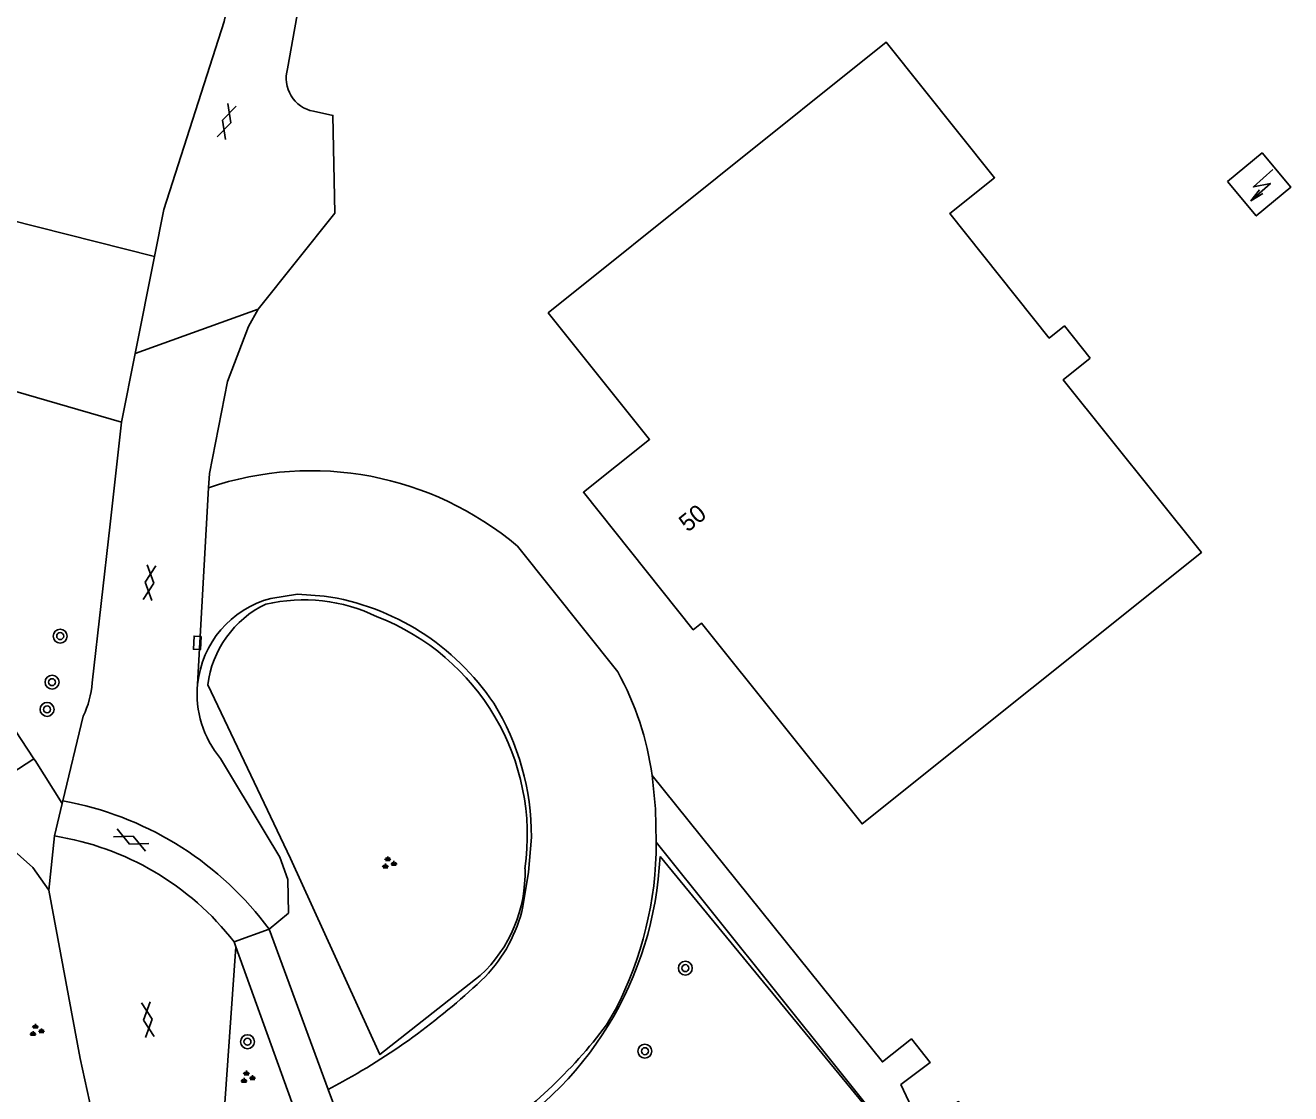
# Model space of a CAD drawing. Extents: x 134297 to 137000, y 403500 to 406000.
# Drawn here: x 135902.1 to 135974.7, y 405186.9 to 405248.2 of the extents above; entities that cross this region are included whole.
import ezdxf

# ---------------------------------------------------------------- set-up
doc = ezdxf.new("R2010")
doc.units = 0
for name, color, linetype in [('gg-afsc-haag', 7, 'Continuous'), ('gg-anno-huisnummerreeks BGT', 7, 'Continuous'), ('gg-bbg-bijgebouw', 7, 'Continuous'), ('gg-bbg-hoofdgebouw', 7, 'Continuous'), ('gg-knt-verharding', 7, 'Continuous'), ('gg-knt-verharding nz', 7, 'Continuous'), ('gt-grn-weggrens', 7, 'Continuous'), ('gt-symb-boom', 7, 'Continuous'), ('gt-symb-gesloten verharding', 7, 'Continuous'), ('gt-symb-groenvak', 7, 'Continuous'), ('gt-symb-kolk', 7, 'Continuous'), ('gt-symb-trafo symbool', 7, 'Continuous'), ('gx-grn-maaiveld', 7, 'Continuous')]:
    doc.layers.add(name, color=color, linetype=linetype)

# ---------------------------------------------------------------- blocks, each defined once
blk = doc.blocks.new('gt0-HSP')
at = {"layer": 'gt-symb-trafo symbool'}
for points in [[(0.771, 0.746), (-0.529, -0.004), (0.471, -0.004), (-0.829, -0.754)], [(-0.217, -0.24), (-0.829, -0.754), (-0.077, -0.48)]]:
    blk.add_lwpolyline(points, dxfattribs=at)
blk = doc.blocks.new('gt0-GESVH1')
at = {"layer": 'gt-symb-gesloten verharding'}
for p, q in [((-0.992, -0.261), (0.008, 0.239)), ((0.008, -0.261), (-0.992, 0.239)), ((0.008, 0.239), (1.008, -0.261)), ((1.008, 0.239), (0.008, -0.261))]:
    blk.add_line(p, q, dxfattribs=at)
blk = doc.blocks.new('gt0-KOLK')
at = {"layer": 'gt-symb-kolk'}
blk.add_lwpolyline([(0, 0), (0.375, 0), (0.375, 0.4), (-0.375, 0.4), (-0.375, 0), (0, 0)], dxfattribs=at)
blk = doc.blocks.new('gt0-BOOM')
at = {"layer": 'gt-symb-boom'}
for radius in [0.4, 0.2]:
    blk.add_circle((0, 0), radius, dxfattribs=at)
blk = doc.blocks.new('gt0-GRVAK')
at = {"layer": 'gt-symb-groenvak'}
for p, q in [((-0.11, 0.189), (-0.228, 0.24)), ((-0.182, 0.153), (0.088, 0.153)), ((-0.091, 0.211), (-0.156, 0.322)), ((-0.047, 0.214), (-0.047, 0.393)), ((-0.004, 0.211), (0.061, 0.322)), ((0.015, 0.189), (0.133, 0.24)), ((0.262, -0.052), (0.197, 0.059)), ((0.305, -0.049), (0.305, 0.13)), ((0.349, -0.052), (0.414, 0.059)), ((-0.245, -0.228), (-0.363, -0.177)), ((-0.318, -0.264), (-0.047, -0.264)), ((-0.226, -0.206), (-0.291, -0.095)), ((-0.183, -0.203), (-0.183, -0.024)), ((-0.139, -0.206), (-0.074, -0.095)), ((-0.12, -0.228), (-0.002, -0.177)), ((0.243, -0.074), (0.125, -0.023)), ((0.17, -0.11), (0.441, -0.11)), ((0.368, -0.074), (0.486, -0.023))]:
    blk.add_line(p, q, dxfattribs=at)

msp = doc.modelspace()

# ---------------------------------------------------------------- linework, layer by layer
at = {"layer": 'gg-afsc-haag'}
msp.add_line((135938.492, 405200.51), (135950.626, 405185.774), dxfattribs=at)
msp.add_lwpolyline([(135912.533, 405210.356), (135917.286, 405200.396), (135922.412, 405189.151), (135928.175, 405193.685)], dxfattribs=at)
for centre, radius, start, end in [((135918.438, 405209.624), 5.95, 115.61147, 172.93745), ((135918.044, 405205.594), 9.646, 64.13602, 103.05166), ((135917.392, 405201.697), 13.482, 351.97074, 68.87025), ((135918.205, 405201.441), 20.308, 299.48252, 357.37122), ((135922.716, 405199.574), 8.03, 312.83367, 1.71568)]:
    msp.add_arc(centre, radius, start, end, dxfattribs=at)
at = {"layer": 'gg-bbg-bijgebouw'}
msp.add_lwpolyline([(135971.064, 405239.24), (135973.039, 405240.885), (135974.684, 405238.91), (135972.709, 405237.265), (135971.064, 405239.24)], dxfattribs=at)
at = {"layer": 'gg-bbg-hoofdgebouw'}
msp.add_lwpolyline([(135963.182, 405229.106), (135961.636, 405227.869), (135969.562, 405217.961), (135950.087, 405202.381), (135940.875, 405213.9), (135940.4, 405213.52), (135934.096, 405221.411), (135937.889, 405224.446), (135932.077, 405231.707), (135951.475, 405247.232), (135957.691, 405239.464), (135955.114, 405237.402), (135960.828, 405230.257), (135961.702, 405230.957), (135963.182, 405229.106)], dxfattribs=at)
at = {"layer": 'gg-knt-verharding'}
for p, q in [((135911.956, 405210.406), (135912.585, 405221.674)), ((135906.927, 405219.576), (135905.899, 405210.479)), ((135936.063, 405211.106), (135930.309, 405218.314)), ((135905.388, 405208.567), (135904.216, 405203.699)), ((135904.181, 405203.554), (135902.624, 405206.02)), ((135915.839, 405201.869), (135913.275, 405206.14)), ((135903.734, 405201.694), (135904.181, 405203.554)), ((135904.216, 405203.699), (135904.181, 405203.554)), ((135903.422, 405198.587), (135903.734, 405201.694)), ((135903.422, 405198.587), (135905.22, 405188.921)), ((135916.058, 405196.337), (135914.054, 405195.617)), ((135919.438, 405187.142), (135916.058, 405196.337)), ((135914.156, 405195.332), (135913.501, 405186.091)), ((135914.054, 405195.617), (135914.156, 405195.332)), ((135917.362, 405186.409), (135914.156, 405195.332)), ((135935.425, 405190.855), (135935.934, 405191.739)), ((135906.198, 405184.397), (135905.22, 405188.921)), ((135920.283, 405187.594), (135919.438, 405187.142)), ((135921.893, 405180.669), (135919.438, 405187.142))]:
    msp.add_line(p, q, dxfattribs=at)
for points in [[(135917.12, 405245.71), (135917.96, 405250.442), (135918.067, 405251.515)], [(135915.42, 405231.921), (135919.83, 405237.422), (135919.72, 405243.032), (135918.599, 405243.28)], [(135912.585, 405221.674), (135912.63, 405222.481), (135913.66, 405227.771), (135914.87, 405230.93), (135915.42, 405231.921)], [(135916.15, 405215.325), (135917.679, 405215.567), (135919.223, 405215.458)], [(135938.041, 405205.152), (135938.225, 405203.243), (135938.277, 405201.326)], [(135957.092, 405184.369), (135955.626, 405186.448), (135953.386, 405185.152), (135952.317, 405187.421), (135953.997, 405188.696), (135952.915, 405190.049), (135951.257, 405188.726), (135938.041, 405205.152)], [(135916.058, 405196.337), (135917.175, 405197.266), (135917.128, 405199.201), (135916.674, 405200.479), (135915.839, 405201.869)], [(135903.422, 405198.587), (135902.492, 405199.886), (135900.523, 405201.624), (135897.038, 405201.469), (135899.108, 405195.165)], [(135931.107, 405201.621), (135930.934, 405199.62), (135930.623, 405197.635)], [(135938.277, 405201.326), (135952.128, 405184.041), (135951.984, 405183.94)]]:
    msp.add_lwpolyline(points, dxfattribs=at)
for centre, radius, start, end in [((135918.949, 405245.158), 1.911, 163.2113, 259.44159), ((135918.482, 405204.352), 18.298, 49.73106, 108.80019), ((135917.623, 405209.821), 5.698, 104.98796, 174.1094), ((135917.166, 405201.455), 14.153, 33.67614, 81.64271), ((135920.962, 405202.784), 17.242, 7.89461, 28.85977), ((135900.753, 405210.83), 5.158, 333.97546, 356.0983), ((135917.62, 405209.82), 5.694, 174.09672, 220.26534), ((135916.647, 405201.695), 14.461, 359.70694, 31.74403), ((135917.437, 405201.339), 20.84, 332.56972, 359.96326), ((135922.348, 405199.506), 8.484, 316.00127, 347.25799), ((135901.572, 405221.537), 38.758, 298.86549, 313.90752), ((135912.32, 405208.219), 28.902, 303.1638, 323.07301)]:
    msp.add_arc(centre, radius, start, end, dxfattribs=at)
at = {"layer": 'gg-knt-verharding nz'}
msp.add_line((135904.696, 405203.61), (135904.216, 405203.699), dxfattribs=at)
for centre, radius, start, end in [((135900.908, 405185.18), 18.815, 36.36776, 78.38431), ((135901.186, 405185.566), 16.328, 37.99344, 81.02259)]:
    msp.add_arc(centre, radius, start, end, dxfattribs=at)
at = {"layer": 'gt-grn-weggrens'}
msp.add_line((135908.374, 405229.379), (135915.42, 405231.921), dxfattribs=at)
at = {"layer": 'gx-grn-maaiveld'}
for p, q in [((135909.484, 405234.95), (135908.374, 405229.379)), ((135907.59, 405225.442), (135908.374, 405229.379)), ((135907.59, 405225.442), (135906.927, 405219.576)), ((135902.559, 405206.123), (135900.786, 405204.971)), ((135902.559, 405206.123), (135902.624, 405206.02))]:
    msp.add_line(p, q, dxfattribs=at)
for points in [[(135909.484, 405234.95), (135910.02, 405237.642), (135913.48, 405248.43), (135914.93, 405255.31), (135915.33, 405260.142)], [(135909.484, 405234.95), (135901.073, 405237.073), (135898.997, 405227.916), (135907.59, 405225.442)], [(135897.597, 405213.661), (135902.559, 405206.123)]]:
    msp.add_lwpolyline(points, dxfattribs=at)

# ---------------------------------------------------------------- block references
at = {"layer": 'gt-symb-boom'}
for p in [(135904.068, 405213.158), (135903.601, 405210.517), (135903.314, 405208.954), (135939.945, 405194.107), (135914.815, 405189.884), (135937.623, 405189.342)]:
    msp.add_blockref('gt0-BOOM', p, dxfattribs=at)
at = {"layer": 'gt-symb-gesloten verharding'}
for p, rotation in [((135913.639, 405242.69), -107.7643233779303), ((135909.206, 405216.238), -96.42874774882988), ((135908.147, 405201.466), -24.334874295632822), ((135909.104, 405191.161), -83.68511557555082)]:
    msp.add_blockref('gt0-GESVH1', p, dxfattribs=dict(at, rotation=rotation))
at = {"layer": 'gt-symb-groenvak'}
for p in [(135922.915, 405200.127), (135902.69, 405190.521), (135914.799, 405187.833)]:
    msp.add_blockref('gt0-GRVAK', p, dxfattribs=at)
at = {"layer": 'gt-symb-kolk', "rotation": 86.9059419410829}
msp.add_blockref('gt0-KOLK', (135912.131, 405212.762), dxfattribs=at)
at = {"layer": 'gt-symb-trafo symbool', "rotation": 11.826703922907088}
msp.add_blockref('gt0-HSP', (135973.062, 405239.044), dxfattribs=at)

# ---------------------------------------------------------------- texts
at = {"layer": 'gg-anno-huisnummerreeks BGT'}
msp.add_text('50', height=1, rotation=38.6, dxfattribs=at).set_placement((135940.078, 405219.086))

doc.saveas('drawing.dxf')
